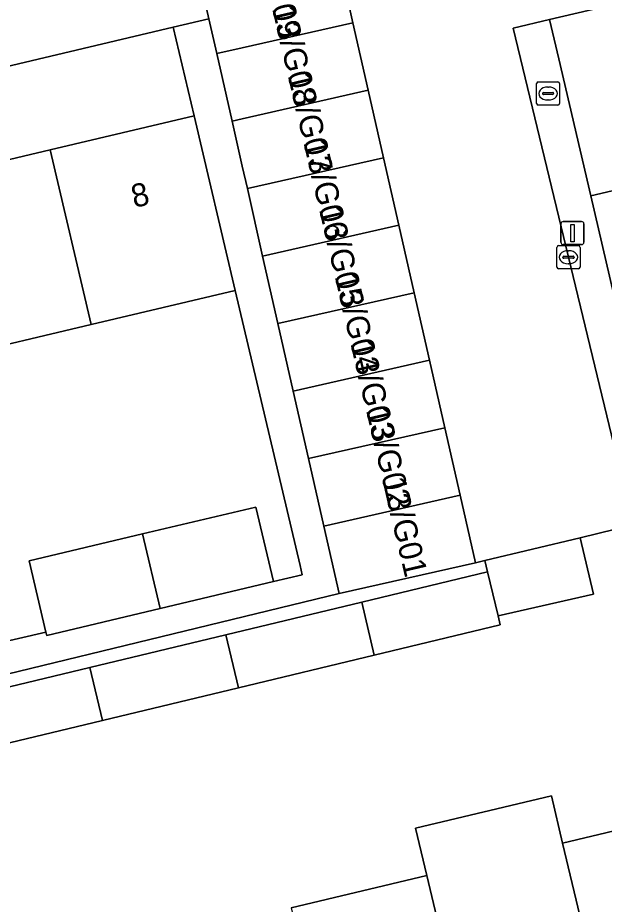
# Model space of a CAD drawing. Extents: x 162026 to 163502, y 387295 to 388169.
# Drawn here: x 162990.29 to 163015.65, y 387635.65 to 387673.97 of the extents above; entities that cross this region are included whole.
import ezdxf

# ---------------------------------------------------------------- set-up
doc = ezdxf.new("R2010")
doc.units = 0
for name, color, linetype in [('IMGEO_Erf', 7, 'Continuous'), ('IMGEO_Kolk', 7, 'Continuous'), ('IMGEO_Lichtmast', 7, 'Continuous'), ('IMGEO_Pand', 7, 'Continuous'), ('IMGEO_Pand_nummerreeks', 7, 'Continuous'), ('IMGEO_Rijbaan_lokaal_open', 7, 'Continuous'), ('IMGEO_Voetpad_open', 7, 'Continuous')]:
    doc.layers.add(name, color=color, linetype=linetype)

msp = doc.modelspace()

# ---------------------------------------------------------------- linework, layer by layer
at = {"layer": 'IMGEO_Erf'}
for points in [[(162973.309, 387663.918), (162979.537, 387665.388), (162985.616, 387666.823), (162991.695, 387668.257), (162997.918, 387669.726), (162997.01, 387673.562), (162972.205, 387667.693)], [(162989.313, 387646.91), (162991.515, 387647.413), (162990.784, 387650.496), (162995.682, 387651.658), (163000.58, 387652.821), (163001.345, 387649.597), (163002.595, 387649.894), (163002.505, 387650.288), (162999.7, 387662.175), (162993.472, 387660.705), (162987.393, 387659.271)], [(163016.903, 387652.047), (163014.603, 387651.495), (163015.19, 387649.051), (163011.058, 387648.114), (163011.15, 387647.73), (163005.707, 387646.421), (162999.841, 387645.011), (162993.954, 387643.596), (162988.127, 387642.195)], [(162987.583, 387644.479), (162993.41, 387645.88), (162999.296, 387647.295), (163005.163, 387648.705), (163010.602, 387650.013), (163010.484, 387650.506), (163010.079, 387650.414), (163004.188, 387649.078), (162982.116, 387643.727)], [(163002.109, 387635.498), (163007.978, 387636.896), (163007.493, 387638.932), (163013.362, 387640.331), (163013.848, 387638.293), (163019.884, 387639.73)]]:
    msp.add_lwpolyline(points, dxfattribs=at)
at = {"layer": 'IMGEO_Kolk'}
for p, q in [((163012.72, 387670.272), (163012.72, 387671.124)), ((163012.795, 387671.198), (163013.647, 387671.198)), ((163013.721, 387671.124), (163013.721, 387670.272)), ((163013.022, 387670.741), (163013.42, 387670.741)), ((163013.208, 387670.978), (163013.233, 387670.978)), ((163012.979, 387670.692), (163012.979, 387670.704)), ((163013.417, 387670.655), (163013.019, 387670.655)), ((163013.231, 387670.418), (163013.206, 387670.418)), ((163013.463, 387670.704), (163013.463, 387670.692)), ((163013.647, 387670.198), (163012.795, 387670.198)), ((163013.602, 387663.194), (163013.602, 387664.046)), ((163013.677, 387664.12), (163014.529, 387664.12)), ((163014.09, 387663.9), (163014.115, 387663.9)), ((163014.603, 387664.046), (163014.603, 387663.194)), ((163013.861, 387663.614), (163013.861, 387663.626)), ((163014.299, 387663.577), (163013.901, 387663.577)), ((163013.904, 387663.663), (163014.302, 387663.663)), ((163014.345, 387663.626), (163014.345, 387663.614)), ((163014.529, 387663.12), (163013.677, 387663.12)), ((163014.113, 387663.34), (163014.088, 387663.34))]:
    msp.add_line(p, q, dxfattribs=at)
for points in [[(163012.72, 387670.272), (163012.72, 387671.124)], [(163012.795, 387671.198), (163013.647, 387671.198)], [(163013.721, 387671.124), (163013.721, 387670.272)], [(163013.647, 387670.198), (163012.795, 387670.198)], [(163013.602, 387663.194), (163013.602, 387664.046)], [(163013.677, 387664.12), (163014.529, 387664.12)], [(163014.603, 387664.046), (163014.603, 387663.194)], [(163014.529, 387663.12), (163013.677, 387663.12)]]:
    msp.add_lwpolyline(points, dxfattribs=at)
for centre, radius, start, end in [((163012.797, 387671.122), 0.0765, 91.552, 178.448), ((163012.797, 387671.122), 0.0765, 91.552, 178.448), ((163013.645, 387671.122), 0.0765, 1.552, 88.448), ((163013.645, 387671.122), 0.0765, 1.552, 88.448), ((163013.019, 387670.701), 0.0403, 85.8775, 175.7526), ((163013.424, 387670.703), 0.0386, 1.7309, 96.639), ((163013.016, 387670.691), 0.0366, 178.938, 274.7102), ((163013.42, 387670.698), 0.043, 264.8664, 352.4533), ((163012.797, 387670.274), 0.0765, 181.552, 268.448), ((163012.797, 387670.274), 0.0765, 181.552, 268.448), ((163013.645, 387670.274), 0.0765, 271.552, 358.448), ((163013.645, 387670.274), 0.0765, 271.552, 358.448), ((163013.679, 387664.044), 0.0765, 91.552, 178.448), ((163013.679, 387664.044), 0.0765, 91.552, 178.448), ((163014.527, 387664.044), 0.0765, 1.552, 88.448), ((163014.527, 387664.044), 0.0765, 1.552, 88.448), ((163013.901, 387663.623), 0.0403, 85.8775, 175.7526), ((163013.898, 387663.613), 0.0366, 178.938, 274.7102), ((163014.302, 387663.62), 0.043, 264.8664, 352.4533), ((163014.306, 387663.625), 0.0386, 1.7309, 96.639), ((163013.679, 387663.196), 0.0765, 181.552, 268.448), ((163013.679, 387663.196), 0.0765, 181.552, 268.448), ((163014.527, 387663.196), 0.0765, 271.552, 358.448), ((163014.527, 387663.196), 0.0765, 271.552, 358.448)]:
    msp.add_arc(centre, radius, start, end, dxfattribs=at)
for centre, major_axis, ratio, start_param, end_param in [((163013.207, 387670.698), (-0.387, 0.002), 0.722429, 4.712389, 7.853982), ((163013.232, 387670.698), (-0.39, 0.002), 0.717154, 1.570796, 4.712389), ((163014.089, 387663.62), (-0.387, 0.002), 0.722429, 4.712389, 7.853982), ((163014.114, 387663.62), (-0.39, 0.002), 0.717154, 1.570796, 4.712389)]:
    msp.add_ellipse(centre, major_axis=major_axis, ratio=ratio, start_param=start_param, end_param=end_param, dxfattribs=at)
at = {"layer": 'IMGEO_Lichtmast'}
for p, q in [((163013.778, 387664.265), (163013.778, 387665.065)), ((163013.778, 387665.065), (163013.778, 387664.265)), ((163013.878, 387665.165), (163014.668, 387665.165)), ((163014.668, 387665.165), (163013.878, 387665.165)), ((163014.768, 387665.065), (163014.768, 387664.265)), ((163014.768, 387664.265), (163014.768, 387665.065)), ((163014.668, 387664.165), (163013.878, 387664.165)), ((163013.878, 387664.165), (163014.668, 387664.165))]:
    msp.add_line(p, q, dxfattribs=at)
msp.add_lwpolyline([(163014.198, 387665.04), (163014.348, 387665.04), (163014.348, 387664.29), (163014.198, 387664.29), (163014.198, 387665.04)], dxfattribs=at)
for centre, start, end in [((163013.878, 387665.065), 90, 180), ((163013.878, 387665.065), 90, 180), ((163014.668, 387665.065), 0, 90), ((163014.668, 387665.065), 360, 90), ((163013.878, 387664.265), 180, 270), ((163013.878, 387664.265), 180, 270), ((163014.668, 387664.265), 270, 0), ((163014.668, 387664.265), 270, 0)]:
    msp.add_arc(centre, 0.1, start, end, dxfattribs=at)
at = {"layer": 'IMGEO_Pand'}
for points in [[(163004.125, 387676.678), (163001.141, 387676.002), (163000, 387675.743), (162998.235, 387675.343), (162998.556, 387673.928), (162998.897, 387672.425), (163000, 387672.674), (163004.787, 387673.76)], [(163017.428, 387666.997), (163020.228, 387667.652), (163018.48, 387675.12), (163013.28, 387673.903), (163013.679, 387672.197), (163015.066, 387666.27), (163017.467, 387666.834)], [(163004.787, 387673.76), (163000, 387672.674), (162998.897, 387672.425), (162999.558, 387669.506), (163000, 387669.606), (163005.448, 387670.842)], [(163005.448, 387670.842), (163000, 387669.606), (162999.558, 387669.506), (163000, 387667.557), (163000.22, 387666.588), (163006.11, 387667.923)], [(162993.472, 387660.705), (162999.7, 387662.175), (162997.918, 387669.726), (162991.695, 387668.257)], [(162987.393, 387659.271), (162993.472, 387660.705), (162991.695, 387668.257), (162985.616, 387666.823)], [(163006.11, 387667.923), (163000.22, 387666.588), (163000.881, 387663.67), (163006.771, 387665.005)], [(163017.467, 387666.834), (163015.066, 387666.27), (163016.401, 387660.57), (163018.82, 387661.138)], [(163006.771, 387665.005), (163000.881, 387663.67), (163001.542, 387660.752), (163007.433, 387662.087)], [(163007.433, 387662.087), (163001.542, 387660.752), (163002.204, 387657.833), (163008.094, 387659.169)], [(163008.094, 387659.169), (163002.204, 387657.833), (163002.865, 387654.915), (163008.756, 387656.25)], [(163008.756, 387656.25), (163002.865, 387654.915), (163003.527, 387651.997), (163009.417, 387653.332)], [(163009.417, 387653.332), (163003.527, 387651.997), (163004.188, 387649.078), (163010.079, 387650.414)], [(162995.682, 387651.658), (162996.447, 387648.435), (163001.345, 387649.597), (163000.58, 387652.821)], [(162995.682, 387651.658), (162990.784, 387650.496), (162991.515, 387647.413), (162991.549, 387647.272), (162996.447, 387648.435)], [(163014.603, 387651.495), (163010.484, 387650.506), (163010.602, 387650.013), (163011.058, 387648.114), (163015.19, 387649.051)], [(163010.602, 387650.013), (163005.163, 387648.705), (163005.707, 387646.421), (163011.15, 387647.73), (163011.058, 387648.114)], [(162999.841, 387645.011), (163005.707, 387646.421), (163005.163, 387648.705), (162999.296, 387647.295)], [(162993.954, 387643.596), (162999.841, 387645.011), (162999.296, 387647.295), (162993.41, 387645.88)], [(162988.127, 387642.195), (162993.954, 387643.596), (162993.41, 387645.88), (162987.583, 387644.479)], [(163013.362, 387640.331), (163007.493, 387638.932), (163007.978, 387636.896), (163010.118, 387627.921), (163010.287, 387627.961), (163010.226, 387628.216), (163015.928, 387629.573), (163013.848, 387638.293)], [(163015.928, 387629.573), (163021.631, 387630.931), (163021.688, 387630.692), (163022.017, 387630.771), (163019.884, 387639.73), (163013.848, 387638.293)], [(163004.192, 387626.764), (163009.895, 387628.122), (163009.952, 387627.881), (163010.118, 387627.921), (163007.978, 387636.896), (163002.109, 387635.498)]]:
    msp.add_lwpolyline(points, close=True, dxfattribs=at)
at = {"layer": 'IMGEO_Rijbaan_lokaal_open'}
msp.add_lwpolyline([(163036.385, 387683.982), (163004.125, 387676.678), (163004.787, 387673.76), (163005.448, 387670.842), (163006.11, 387667.923), (163006.771, 387665.005), (163007.433, 387662.087), (163008.094, 387659.169), (163008.756, 387656.25), (163009.417, 387653.332), (163010.079, 387650.414), (163010.484, 387650.506), (163014.603, 387651.495), (163016.903, 387652.047), (163011.705, 387673.528), (163013.28, 387673.903), (163018.48, 387675.12), (163037.359, 387679.596)], close=True, dxfattribs=at)
at = {"layer": 'IMGEO_Voetpad_open'}
for points in [[(162997.01, 387673.562), (162998.556, 387673.928), (162998.235, 387675.343), (162997.86, 387676.819), (162993.355, 387675.736), (162991.446, 387675.234)], [(162982.116, 387643.727), (163004.188, 387649.078), (163003.527, 387651.997), (163002.865, 387654.915), (163002.204, 387657.833), (163001.542, 387660.752), (163000.881, 387663.67), (163000.22, 387666.588), (163000, 387667.557), (162999.558, 387669.506), (162998.897, 387672.425), (162998.556, 387673.928), (162997.01, 387673.562), (162997.918, 387669.726), (162999.7, 387662.175), (163002.505, 387650.288), (163002.595, 387649.894), (163001.345, 387649.597), (162996.447, 387648.435), (162991.549, 387647.272), (162991.515, 387647.413), (162989.313, 387646.91)], [(162972.205, 387667.693), (162997.01, 387673.562)]]:
    msp.add_lwpolyline(points, dxfattribs=at)
msp.add_lwpolyline([(163017.768, 387654.727), (163016.401, 387660.57), (163015.066, 387666.27), (163013.679, 387672.197), (163013.28, 387673.903), (163011.705, 387673.528), (163016.903, 387652.047), (163017.502, 387649.575), (163019.884, 387639.73), (163022.017, 387630.771), (163023.347, 387625.219), (163024.605, 387625.52), (163023.313, 387631.038), (163021.878, 387637.169), (163020.507, 387643.024), (163019.133, 387648.896)], close=True, dxfattribs=at)

# ---------------------------------------------------------------- texts
at = {"layer": 'IMGEO_Pand_nummerreeks'}
for s, rotation, p in [('13/G09', 283.1601, (163000.608, 387677.28)), ('13/G08', 283.1601, (163001.286, 387674.378)), ('13/G07', 283.1601, (163001.962, 387671.485)), ('13/G06', 283.1601, (163002.64, 387668.589)), ('8', 13.2794, (162995.331, 387665.746)), ('13/G05', 283.1601, (163003.317, 387665.694)), ('13/G04', 283.1601, (163003.994, 387662.798)), ('13/G03', 283.1601, (163004.671, 387659.902)), ('13/G02', 283.1601, (163005.346, 387657.012)), ('13/G01', 283.1601, (163006.05, 387654.003))]:
    msp.add_text(s, height=1, rotation=rotation, dxfattribs=at).set_placement(p)

doc.saveas('drawing.dxf')
